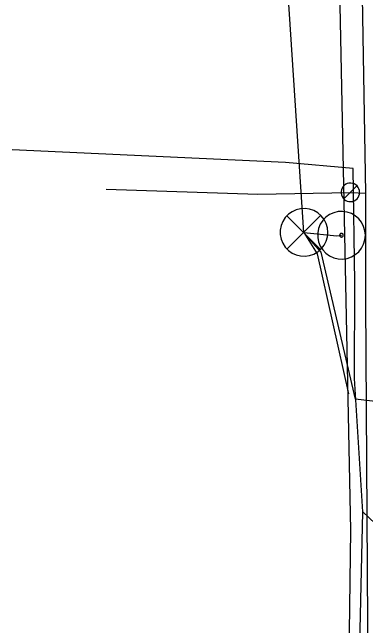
# Model space of a CAD drawing. Extents: x 596028 to 606371, y 330010 to 403088.
# Drawn here: x 601992.5 to 602041.4, y 369021.5 to 369106.4 of the extents above; entities that cross this region are included whole.
import ezdxf

# ---------------------------------------------------------------- set-up
doc = ezdxf.new("R2010")
doc.units = 0
for name, color, linetype in [('E_SIG', 7, 'Continuous'), ('E_UTL_E_UG', 7, 'Continuous'), ('E_UTL_G', 7, 'Continuous'), ('E_UTL_G_UG', 7, 'Continuous')]:
    doc.layers.add(name, color=color, linetype=linetype)

msp = doc.modelspace()

# ---------------------------------------------------------------- linework, layer by layer
at = {"layer": 'E_SIG'}
for points in [[(602036.154, 369075.921), (602036.094, 369076.546), (602035.918, 369077.148), (602035.63, 369077.705), (602035.242, 369078.198), (602034.768, 369078.609), (602034.225, 369078.923), (602033.632, 369079.128), (602033.011, 369079.217), (602032.384, 369079.187), (602031.775, 369079.04), (602031.204, 369078.779), (602030.693, 369078.415), (602030.26, 369077.961), (602029.921, 369077.433), (602029.688, 369076.851), (602029.569, 369076.235), (602029.569, 369075.607), (602029.688, 369074.991), (602029.921, 369074.409), (602030.26, 369073.881), (602030.693, 369073.427), (602031.204, 369073.063), (602031.775, 369072.803), (602032.384, 369072.655), (602033.011, 369072.625), (602033.632, 369072.714), (602034.225, 369072.919), (602034.768, 369073.233), (602035.242, 369073.644), (602035.63, 369074.137), (602035.918, 369074.695), (602036.094, 369075.297), (602036.154, 369075.921)], [(602041.341, 369075.523), (602041.281, 369076.148), (602041.104, 369076.75), (602040.817, 369077.307), (602040.429, 369077.801), (602039.955, 369078.211), (602039.412, 369078.525), (602038.819, 369078.73), (602038.198, 369078.82), (602037.571, 369078.79), (602036.961, 369078.642), (602036.391, 369078.381), (602035.88, 369078.017), (602035.447, 369077.563), (602035.108, 369077.035), (602034.874, 369076.453), (602034.756, 369075.837), (602034.756, 369075.21), (602034.874, 369074.594), (602035.108, 369074.011), (602035.447, 369073.483), (602035.88, 369073.029), (602036.391, 369072.665), (602036.961, 369072.405), (602037.571, 369072.257), (602038.198, 369072.227), (602038.819, 369072.316), (602039.412, 369072.522), (602039.955, 369072.835), (602040.429, 369073.246), (602040.817, 369073.739), (602041.104, 369074.297), (602041.281, 369074.899), (602041.341, 369075.523)], [(602035.116, 369078.256), (602030.506, 369073.598)], [(602030.506, 369078.208), (602035.159, 369073.555)], [(602038.293, 369075.523), (602038.289, 369075.571), (602038.275, 369075.617), (602038.253, 369075.66), (602038.223, 369075.698), (602038.187, 369075.729), (602038.146, 369075.753), (602038.1, 369075.769), (602038.053, 369075.775), (602038.005, 369075.773), (602037.958, 369075.762), (602037.915, 369075.742), (602037.875, 369075.714), (602037.842, 369075.679), (602037.816, 369075.639), (602037.799, 369075.594), (602037.789, 369075.547), (602037.789, 369075.499), (602037.799, 369075.452), (602037.816, 369075.408), (602037.842, 369075.367), (602037.875, 369075.333), (602037.915, 369075.305), (602037.958, 369075.285), (602038.005, 369075.274), (602038.053, 369075.271), (602038.1, 369075.278), (602038.146, 369075.294), (602038.187, 369075.318), (602038.223, 369075.349), (602038.253, 369075.387), (602038.275, 369075.43), (602038.289, 369075.476), (602038.293, 369075.523)]]:
    msp.add_lwpolyline(points, dxfattribs=at)
at = {"layer": 'E_UTL_E_UG'}
for points in [[(602038.317, 368957.122), (602039.311, 369034.729), (602038.19, 369091.478), (602036.739, 369161.548), (602038.609, 369191.185), (602038.213, 369265.777), (602037.443, 369373.978), (602036.169, 369465.244), (602038.902, 369568.324)], [(602041.009, 369037.288), (602049.471, 369029.243), (602053.232, 369027.749), (602093.716, 369026.234), (602113.893, 369025.738), (602160.38, 369025.631), (602164.199, 369027.572), (602177.748, 369044.561), (602181.172, 369049.712), (602181.077, 369054.39), (602178.921, 369083.981), (602180.349, 369119.906), (602160.473, 369137.715), (602159.754, 369141.466), (602158.506, 369150.777), (602158.395, 369152.19), (602154.922, 369152.986), (602113.638, 369161.882), (602091.383, 369167.515), (602053.04, 369174.991)], [(602032.854, 369075.921), (602030.624, 369109.654), (602031.007, 369135.737), (602028.224, 369144.214), (602025.322, 369145.564)], [(602047.155, 368985.703), (602046.279, 368986.466), (602044.311, 368987.919), (602040.129, 368998.627), (602041.009, 369037.288), (602039.831, 369055.693), (602039.895, 369068.973), (602039.672, 369084.73), (602030.299, 369085.566), (601992.518, 369087.347)], [(602032.854, 369075.921), (602037.377, 369075.43), (602038.04, 369075.524)], [(602032.854, 369075.921), (602034.657, 369072.95), (602039.013, 369053.581)], [(602046.983, 369052.542), (602046.394, 369052.378), (602044.286, 369052.365), (602039.994, 369052.845), (602035.232, 369073.176), (602032.854, 369075.921)]]:
    msp.add_lwpolyline(points, dxfattribs=at)
at = {"layer": 'E_UTL_G'}
for points in [[(602040.545, 369081.449), (602040.522, 369081.692), (602040.453, 369081.926), (602040.342, 369082.143), (602040.191, 369082.334), (602040.006, 369082.494), (602039.795, 369082.616), (602039.564, 369082.696), (602039.323, 369082.731), (602039.079, 369082.719), (602038.842, 369082.662), (602038.62, 369082.56), (602038.422, 369082.419), (602038.253, 369082.242), (602038.121, 369082.037), (602038.031, 369081.81), (602037.984, 369081.571), (602037.984, 369081.327), (602038.031, 369081.087), (602038.121, 369080.861), (602038.253, 369080.656), (602038.422, 369080.479), (602038.62, 369080.337), (602038.842, 369080.236), (602039.079, 369080.179), (602039.323, 369080.167), (602039.564, 369080.202), (602039.795, 369080.281), (602040.006, 369080.403), (602040.191, 369080.563), (602040.342, 369080.755), (602040.453, 369080.972), (602040.522, 369081.206), (602040.545, 369081.449)], [(602038.355, 369080.542), (602040.169, 369082.356)]]:
    msp.add_lwpolyline(points, dxfattribs=at)
at = {"layer": 'E_UTL_G_UG'}
for points in [[(602043.048, 368958.084), (602041.792, 369007.09), (602041.401, 369066.36), (602041.388, 369081.341), (602040.252, 369149.293), (602041.481, 369197.251), (602042.435, 369272.914), (602042.851, 369308.801), (602042.803, 369368.563), (602043.419, 369461.336), (602044.543, 369538.243), (602045.12, 369569.42), (602047.174, 369613.611), (602048.613, 369693.62), (602051.23, 369788.239), (602050.965, 369842.069), (602049.432, 369922.416), (602049.899, 369939.735), (602049.874, 369947.309), (602051.8, 369982.345), (602052.8, 370105.477), (602048.774, 370156.855), (602046.535, 370219.679), (602048.745, 370279.198)], [(602005.48, 369081.886), (602026.467, 369081.212), (602039.262, 369081.449), (602041.388, 369081.341)]]:
    msp.add_lwpolyline(points, dxfattribs=at)

doc.saveas('drawing.dxf')
